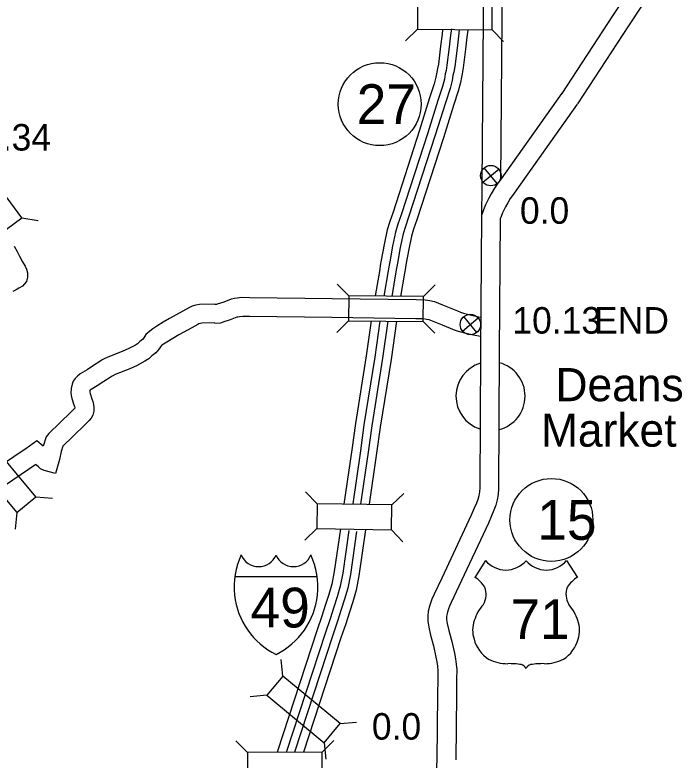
# Model space of a CAD drawing. Extents: x -939622 to -934245, y 1383184 to 1385301.
# Drawn here: x -936375.58 to -936343.72, y 1384647.5 to 1384683.11 of the extents above; entities that cross this region are included whole.
import ezdxf

# ---------------------------------------------------------------- set-up
doc = ezdxf.new("R2010")
doc.units = 0
for name, color, linetype in [('Level 10', 7, 'Continuous'), ('Level 11', 7, 'Continuous'), ('Level 15', 7, 'Continuous'), ('Level 19', 7, 'Continuous'), ('Level 20', 7, 'Continuous'), ('Level 22', 7, 'Continuous'), ('Level 23', 7, 'Continuous'), ('Level 24', 7, 'Continuous'), ('Level 25', 7, 'Continuous'), ('Level 26', 7, 'Continuous'), ('Level 27', 7, 'Continuous')]:
    doc.layers.add(name, color=color, linetype=linetype)

msp = doc.modelspace()

# ---------------------------------------------------------------- linework, layer by layer
at = {"layer": 'Level 10'}
for points in [[(-936375.052, 1384662.383), (-936376.786, 1384661.221)], [(-936374.576, 1384661.618), (-936376.401, 1384660.396)]]:
    msp.add_lwpolyline(points, dxfattribs=at)
at = {"layer": 'Level 11'}
for points in [[(-936353.181, 1384686.958), (-936353.224, 1384682.936), (-936353.29, 1384674.974), (-936353.302, 1384673.446)], [(-936352.281, 1384686.948), (-936352.324, 1384682.927), (-936352.388, 1384675.216)], [(-936375.626, 1384672.06), (-936375.481, 1384671.796), (-936375.366, 1384671.585), (-936375.214, 1384671.312), (-936375.093, 1384671.101), (-936375.025, 1384670.964), (-936374.979, 1384670.778), (-936374.989, 1384670.57), (-936375.035, 1384670.362), (-936375.213, 1384670.144), (-936375.402, 1384670.056), (-936375.521, 1384669.977), (-936375.679, 1384669.889)], [(-936366.037, 1384669.286), (-936365.938, 1384669.285), (-936365.901, 1384669.296), (-936365.586, 1384669.4), (-936365.243, 1384669.534), (-936365.103, 1384669.567), (-936364.972, 1384669.587), (-936364.741, 1384669.611), (-936364.368, 1384669.608), (-936360.43, 1384669.556), (-936356.419, 1384669.506), (-936355.983, 1384669.491), (-936355.767, 1384669.46), (-936355.552, 1384669.414), (-936355.17, 1384669.26), (-936354.839, 1384669.132), (-936354.454, 1384668.969), (-936354.296, 1384668.905), (-936354.154, 1384668.858), (-936353.836, 1384668.768), (-936353.507, 1384668.696), (-936353.334, 1384668.668)], [(-936366.048, 1384669.286), (-936366.762, 1384669.274), (-936366.949, 1384669.232), (-936367.113, 1384669.183), (-936367.238, 1384669.128), (-936367.571, 1384668.948), (-936368.201, 1384668.604), (-936368.506, 1384668.418), (-936368.811, 1384668.23), (-936368.995, 1384668.113), (-936369.145, 1384668), (-936369.324, 1384667.84), (-936369.43, 1384667.676), (-936369.494, 1384667.597), (-936369.616, 1384667.499), (-936369.736, 1384667.393), (-936369.829, 1384667.331), (-936370.144, 1384667.17), (-936370.459, 1384667.023), (-936371.15, 1384666.746), (-936371.313, 1384666.668), (-936371.408, 1384666.617), (-936371.522, 1384666.537), (-936371.828, 1384666.35), (-936372.126, 1384666.152), (-936372.469, 1384665.95), (-936372.601, 1384665.839), (-936372.711, 1384665.727), (-936372.799, 1384665.599), (-936372.854, 1384665.455), (-936372.904, 1384665.262), (-936372.913, 1384665.05), (-936372.892, 1384664.916), (-936372.866, 1384664.783), (-936372.765, 1384664.481), (-936372.737, 1384664.395), (-936372.724, 1384664.332), (-936372.721, 1384664.316), (-936372.727, 1384664.309), (-936372.766, 1384664.267), (-936373.562, 1384663.489), (-936373.813, 1384663.248), (-936373.959, 1384663.102), (-936374.094, 1384662.95)], [(-936366.044, 1384668.386), (-936365.805, 1384668.384), (-936365.704, 1384668.416), (-936365.636, 1384668.436), (-936365.282, 1384668.553), (-936364.975, 1384668.672), (-936364.93, 1384668.683), (-936364.857, 1384668.694), (-936364.699, 1384668.71), (-936364.378, 1384668.708), (-936360.442, 1384668.657), (-936356.441, 1384668.606), (-936356.063, 1384668.593), (-936355.925, 1384668.573), (-936355.816, 1384668.55), (-936355.501, 1384668.422), (-936355.177, 1384668.298), (-936354.798, 1384668.138), (-936354.608, 1384668.061), (-936354.419, 1384667.997), (-936354.054, 1384667.895), (-936353.675, 1384667.812), (-936353.354, 1384667.76)], [(-936366.033, 1384668.386), (-936366.655, 1384668.376), (-936366.72, 1384668.361), (-936366.8, 1384668.337), (-936366.842, 1384668.319), (-936367.141, 1384668.157), (-936367.751, 1384667.824), (-936368.036, 1384667.651), (-936368.332, 1384667.467), (-936368.482, 1384667.372), (-936368.576, 1384667.302), (-936368.634, 1384667.25), (-936368.7, 1384667.148), (-936368.855, 1384666.955), (-936369.037, 1384666.81), (-936369.184, 1384666.68), (-936369.371, 1384666.554), (-936369.748, 1384666.361), (-936370.101, 1384666.196), (-936370.788, 1384665.921), (-936370.906, 1384665.865), (-936370.936, 1384665.849), (-936371.03, 1384665.783), (-936371.344, 1384665.592), (-936371.648, 1384665.389), (-936371.947, 1384665.213), (-936371.988, 1384665.179), (-936371.999, 1384665.167), (-936372.009, 1384665.129), (-936372.01, 1384665.101), (-936372.006, 1384665.072), (-936371.994, 1384665.013), (-936371.911, 1384664.765), (-936371.866, 1384664.629), (-936371.836, 1384664.483), (-936371.817, 1384664.343), (-936371.816, 1384664.178), (-936371.859, 1384663.982), (-936371.949, 1384663.842), (-936372.042, 1384663.724), (-936372.122, 1384663.638), (-936372.935, 1384662.842), (-936373.183, 1384662.605), (-936373.291, 1384662.497)], [(-936374.095, 1384662.95), (-936374.23, 1384662.5), (-936374.529, 1384662.756), (-936375.063, 1384662.375)], [(-936373.291, 1384662.497), (-936373.366, 1384662.249), (-936373.452, 1384661.862), (-936373.642, 1384661.186), (-936374.191, 1384661.331), (-936374.358, 1384661.424), (-936374.459, 1384661.519), (-936374.552, 1384661.597), (-936374.576, 1384661.617)]]:
    msp.add_lwpolyline(points, dxfattribs=at)
at = {"layer": 'Level 15'}
for points in [[(-936345.759, 1384685.019), (-936347.037, 1384683.069), (-936349.469, 1384679.35)], [(-936345.006, 1384684.526), (-936346.284, 1384682.576), (-936348.715, 1384678.857)], [(-936349.459, 1384679.364), (-936352.367, 1384675.273), (-936352.512, 1384675.063), (-936352.682, 1384674.822), (-936352.835, 1384674.559), (-936352.947, 1384674.35), (-936353.108, 1384674.035), (-936353.21, 1384673.797), (-936353.302, 1384673.516), (-936353.349, 1384667), (-936353.381, 1384660.507), (-936353.399, 1384660.316), (-936353.435, 1384660.123), (-936353.481, 1384659.945), (-936353.542, 1384659.774), (-936353.645, 1384659.532), (-936353.791, 1384659.196), (-936355.2, 1384656.191), (-936355.559, 1384655.423), (-936355.672, 1384655.191), (-936355.736, 1384654.99), (-936355.792, 1384654.802), (-936355.841, 1384654.599), (-936355.868, 1384654.381), (-936355.862, 1384654.138), (-936355.82, 1384653.849), (-936355.73, 1384653.471), (-936355.594, 1384652.954), (-936355.478, 1384652.422), (-936355.431, 1384652.19), (-936355.402, 1384651.98), (-936355.38, 1384651.768), (-936355.39, 1384651.379), (-936355.395, 1384650.625), (-936355.429, 1384647.517)], [(-936348.725, 1384678.843), (-936351.631, 1384674.755), (-936351.775, 1384674.548), (-936351.924, 1384674.336), (-936352.048, 1384674.122), (-936352.149, 1384673.933), (-936352.293, 1384673.652), (-936352.367, 1384673.479), (-936352.403, 1384673.369), (-936352.449, 1384666.994), (-936352.481, 1384660.463), (-936352.506, 1384660.191), (-936352.556, 1384659.928), (-936352.62, 1384659.679), (-936352.704, 1384659.446), (-936352.818, 1384659.177), (-936352.971, 1384658.825), (-936354.385, 1384655.809), (-936354.747, 1384655.035), (-936354.834, 1384654.856), (-936354.875, 1384654.726), (-936354.923, 1384654.566), (-936354.955, 1384654.437), (-936354.967, 1384654.337), (-936354.964, 1384654.214), (-936354.935, 1384654.018), (-936354.857, 1384653.689), (-936354.719, 1384653.164), (-936354.597, 1384652.607), (-936354.544, 1384652.341), (-936354.509, 1384652.089), (-936354.479, 1384651.804), (-936354.49, 1384651.364), (-936354.495, 1384650.618), (-936354.529, 1384647.508)], [(-936355.428, 1384647.535), (-936355.599, 1384644.056), (-936355.601, 1384643.482)]]:
    msp.add_lwpolyline(points, dxfattribs=at)
at = {"layer": 'Level 19'}
for points in [[(-936355.159, 1384682.394), (-936355.186, 1384682.186), (-936355.251, 1384681.608), (-936355.36, 1384680.758), (-936355.397, 1384680.537), (-936355.44, 1384680.366), (-936355.477, 1384680.124), (-936355.559, 1384679.805), (-936355.777, 1384679.14), (-936356.261, 1384677.592), (-936357.525, 1384673.688), (-936357.681, 1384673.238), (-936357.809, 1384672.835), (-936357.951, 1384672.136), (-936358.089, 1384671.382), (-936358.137, 1384671.129), (-936358.163, 1384670.946), (-936358.38, 1384669.679)], [(-936354.737, 1384682.437), (-936354.776, 1384682.136), (-936354.841, 1384681.559), (-936354.952, 1384680.698), (-936354.993, 1384680.452), (-936355.035, 1384680.285), (-936355.072, 1384680.041), (-936355.163, 1384679.689), (-936355.384, 1384679.014), (-936355.867, 1384677.467), (-936357.134, 1384673.557), (-936357.29, 1384673.109), (-936357.409, 1384672.731), (-936357.546, 1384672.057), (-936357.683, 1384671.306), (-936357.73, 1384671.061), (-936357.755, 1384670.882), (-936357.964, 1384669.662)], [(-936354.364, 1384682.394), (-936354.404, 1384682.091), (-936354.469, 1384681.514), (-936354.581, 1384680.643), (-936354.626, 1384680.376), (-936354.667, 1384680.211), (-936354.704, 1384679.966), (-936354.803, 1384679.584), (-936355.027, 1384678.9), (-936355.51, 1384677.353), (-936356.779, 1384673.437), (-936356.934, 1384672.99), (-936357.046, 1384672.637), (-936357.177, 1384671.987), (-936357.315, 1384671.237), (-936357.36, 1384670.999), (-936357.385, 1384670.824), (-936357.584, 1384669.658)], [(-936353.951, 1384682.374), (-936353.995, 1384682.041), (-936354.059, 1384681.465), (-936354.173, 1384680.582), (-936354.222, 1384680.291), (-936354.262, 1384680.13), (-936354.3, 1384679.883), (-936354.407, 1384679.468), (-936354.634, 1384678.774), (-936355.117, 1384677.228), (-936356.387, 1384673.306), (-936356.542, 1384672.86), (-936356.646, 1384672.534), (-936356.772, 1384671.908), (-936356.909, 1384671.161), (-936356.953, 1384670.932), (-936356.977, 1384670.761), (-936357.166, 1384669.657)], [(-936358.566, 1384668.481), (-936358.807, 1384666.818), (-936359.322, 1384663.582), (-936359.495, 1384662.329), (-936359.869, 1384659.733)], [(-936358.15, 1384668.477), (-936358.399, 1384666.756), (-936358.914, 1384663.521), (-936359.086, 1384662.272), (-936359.451, 1384659.739)], [(-936357.771, 1384668.474), (-936358.028, 1384666.7), (-936358.543, 1384663.466), (-936358.715, 1384662.219), (-936359.073, 1384659.733)], [(-936357.355, 1384668.471), (-936357.62, 1384666.637), (-936358.135, 1384663.406), (-936358.307, 1384662.162), (-936358.658, 1384659.721)], [(-936360.04, 1384658.544), (-936360.334, 1384656.503), (-936360.454, 1384655.906), (-936360.591, 1384655.416), (-936360.749, 1384654.937), (-936360.921, 1384654.375), (-936361.148, 1384653.72), (-936363.062, 1384647.88)], [(-936359.634, 1384658.472), (-936359.927, 1384656.432), (-936360.053, 1384655.809), (-936360.196, 1384655.296), (-936360.356, 1384654.812), (-936360.529, 1384654.247), (-936360.757, 1384653.589), (-936362.633, 1384647.866)], [(-936359.262, 1384658.424), (-936359.558, 1384656.369), (-936359.688, 1384655.722), (-936359.838, 1384655.187), (-936359.998, 1384654.698), (-936360.173, 1384654.131), (-936360.401, 1384653.469), (-936362.236, 1384647.872)], [(-936358.833, 1384658.507), (-936359.151, 1384656.299), (-936359.287, 1384655.625), (-936359.443, 1384655.067), (-936359.605, 1384654.573), (-936359.78, 1384654.003), (-936360.01, 1384653.337), (-936361.799, 1384647.881)]]:
    msp.add_lwpolyline(points, dxfattribs=at)
at = {"layer": 'Level 20'}
for p, q in [((-936356.362, 1384682.427), (-936356.927, 1384681.872)), ((-936352.798, 1384682.399), (-936352.243, 1384681.835)), ((-936375.257, 1384673.403), (-936374.474, 1384673.282)), ((-936359.636, 1384669.677), (-936360.192, 1384670.242)), ((-936356.073, 1384669.649), (-936355.508, 1384670.204)), ((-936359.646, 1384668.489), (-936360.21, 1384667.934)), ((-936356.082, 1384668.461), (-936355.526, 1384667.896)), ((-936361.148, 1384659.75), (-936361.698, 1384660.319)), ((-936357.584, 1384659.69), (-936357.015, 1384660.24)), ((-936374.582, 1384660.086), (-936373.793, 1384660.016)), ((-936375.493, 1384659.324), (-936375.563, 1384658.535)), ((-936361.168, 1384658.562), (-936361.737, 1384658.011)), ((-936357.604, 1384658.502), (-936357.054, 1384657.933)), ((-936362.795, 1384651.516), (-936362.869, 1384652.304)), ((-936363.553, 1384650.601), (-936364.342, 1384650.527)), ((-936360.051, 1384649.242), (-936359.262, 1384649.316)), ((-936364.473, 1384647.865), (-936365.034, 1384648.424)), ((-936360.909, 1384647.874), (-936360.35, 1384648.436)), ((-936360.809, 1384648.327), (-936360.735, 1384647.539))]:
    msp.add_line(p, q, dxfattribs=at)
for points in [[(-936356.362, 1384682.427), (-936352.798, 1384682.399), (-936352.789, 1384683.587), (-936356.353, 1384683.615)], [(-936378.132, 1384671.296), (-936375.257, 1384673.403), (-936375.959, 1384674.361), (-936378.834, 1384672.254)], [(-936359.646, 1384668.489), (-936356.082, 1384668.461), (-936356.073, 1384669.649), (-936359.636, 1384669.677)], [(-936377.781, 1384662.057), (-936375.493, 1384659.324), (-936374.582, 1384660.086), (-936376.87, 1384662.819)], [(-936357.584, 1384659.69), (-936361.148, 1384659.75), (-936361.168, 1384658.562), (-936357.604, 1384658.502)], [(-936363.553, 1384650.601), (-936360.809, 1384648.327), (-936360.051, 1384649.242), (-936362.795, 1384651.516)], [(-936364.469, 1384646.677), (-936360.906, 1384646.686), (-936360.909, 1384647.874), (-936364.473, 1384647.865)]]:
    msp.add_lwpolyline(points, close=True, dxfattribs=at)
at = {"layer": 'Level 22'}
for p, q in [((-936353.102, 1384657.032), (-936353.621, 1384656.229)), ((-936349.241, 1384657.032), (-936348.722, 1384656.229))]:
    msp.add_line(p, q, dxfattribs=at)
for centre, radius, start, end in [((-936352.135, 1384657.846), 1.264, 220.075, 319.6701), ((-936350.208, 1384657.846), 1.264, 220.3299, 319.925), ((-936354.3, 1384655.064), 1.349, 30.7809, 59.9883), ((-936348.044, 1384655.064), 1.349, 120.0117, 149.2191), ((-936354.003, 1384655.419), 0.925, 328.8105, 21.2108), ((-936348.34, 1384655.419), 0.925, 158.7892, 211.1895), ((-936351.585, 1384653.524), 2.157, 138.9565, 162.6913), ((-936350.759, 1384653.524), 2.157, 17.3087, 41.0435), ((-936352.297, 1384653.7), 1.426, 160.9576, 197.3819), ((-936350.046, 1384653.7), 1.426, 342.6181, 19.0424), ((-936352.065, 1384653.705), 1.65, 195.1074, 237.1312), ((-936350.279, 1384653.705), 1.65, 302.8688, 344.8926), ((-936352.034, 1384654.224), 2.118, 244.0771, 269.5779), ((-936350.309, 1384654.224), 2.118, 270.4221, 295.9229), ((-936351.985, 1384648.227), 3.88, 81.1942, 90.9539), ((-936351.5, 1384651.705), 0.372, 28.0342, 72.9864), ((-936350.843, 1384651.705), 0.372, 107.0136, 151.9658), ((-936350.358, 1384648.227), 3.88, 89.0461, 98.8058)]:
    msp.add_arc(centre, radius, start, end, dxfattribs=at)
at = {"layer": 'Level 23'}
msp.add_line((-936365.078, 1384656.268), (-936361.145, 1384656.268), dxfattribs=at)
for centre, radius, start, end in [((-936361.423, 1384655.756), 3.69, 155.2204, 185.7928), ((-936363.941, 1384657.642), 0.899, 202.1459, 337.3414), ((-936362.282, 1384657.642), 0.899, 202.6586, 337.8541), ((-936364.8, 1384655.756), 3.69, 354.2072, 24.7796), ((-936361.491, 1384655.787), 3.626, 186.3923, 243.4571), ((-936364.732, 1384655.787), 3.626, 296.5429, 353.6077)]:
    msp.add_arc(centre, radius, start, end, dxfattribs=at)
at = {"layer": 'Level 24'}
for start, end in [(107.1701, 251.8503), (284.3535, 75.3582)]:
    msp.add_arc((-936352.868, 1384664.889), 1.65, start, end, dxfattribs=at)
at = {"layer": 'Level 26'}
for p, q in [((-936352.544, 1384675.05), (-936353.166, 1384675.803)), ((-936353.231, 1384675.115), (-936352.479, 1384675.738)), ((-936353.52, 1384667.936), (-936354.143, 1384668.689)), ((-936354.208, 1384668.001), (-936353.455, 1384668.624))]:
    msp.add_line(p, q, dxfattribs=at)
for centre in [(-936352.855, 1384675.426), (-936353.832, 1384668.313)]:
    msp.add_circle(centre, 0.488, dxfattribs=at)
at = {"layer": 'Level 27'}
for centre in [(-936358.161, 1384678.841), (-936349.961, 1384658.975)]:
    msp.add_circle(centre, 1.98, dxfattribs=at)

# ---------------------------------------------------------------- texts
at = {"layer": 'Level 22'}
msp.add_text('71', height=1.9008, dxfattribs=at).set_placement((-936351.917, 1384653.284))
at = {"layer": 'Level 23'}
msp.add_text('49', height=1.9008, dxfattribs=at).set_placement((-936364.328, 1384653.835))
at = {"layer": 'Level 24'}
for s, p in [('Deans', (-936349.767, 1384664.647)), ('Market', (-936350.461, 1384662.475))]:
    msp.add_text(s, height=1.584, dxfattribs=at).set_placement(p)
at = {"layer": 'Level 25'}
for s, p in [('2.34', (-936377.153, 1384676.624)), ('0.0', (-936351.464, 1384673.125)), ('10.13', (-936351.828, 1384667.877)), ('END', (-936347.925, 1384667.877)), ('0.0', (-936358.536, 1384648.477))]:
    msp.add_text(s, height=1.2672, dxfattribs=at).set_placement(p)
at = {"layer": 'Level 27'}
for s, p in [('27', (-936359.259, 1384677.891)), ('15', (-936350.634, 1384658.025))]:
    msp.add_text(s, height=1.9008, dxfattribs=at).set_placement(p)

doc.saveas('drawing.dxf')
